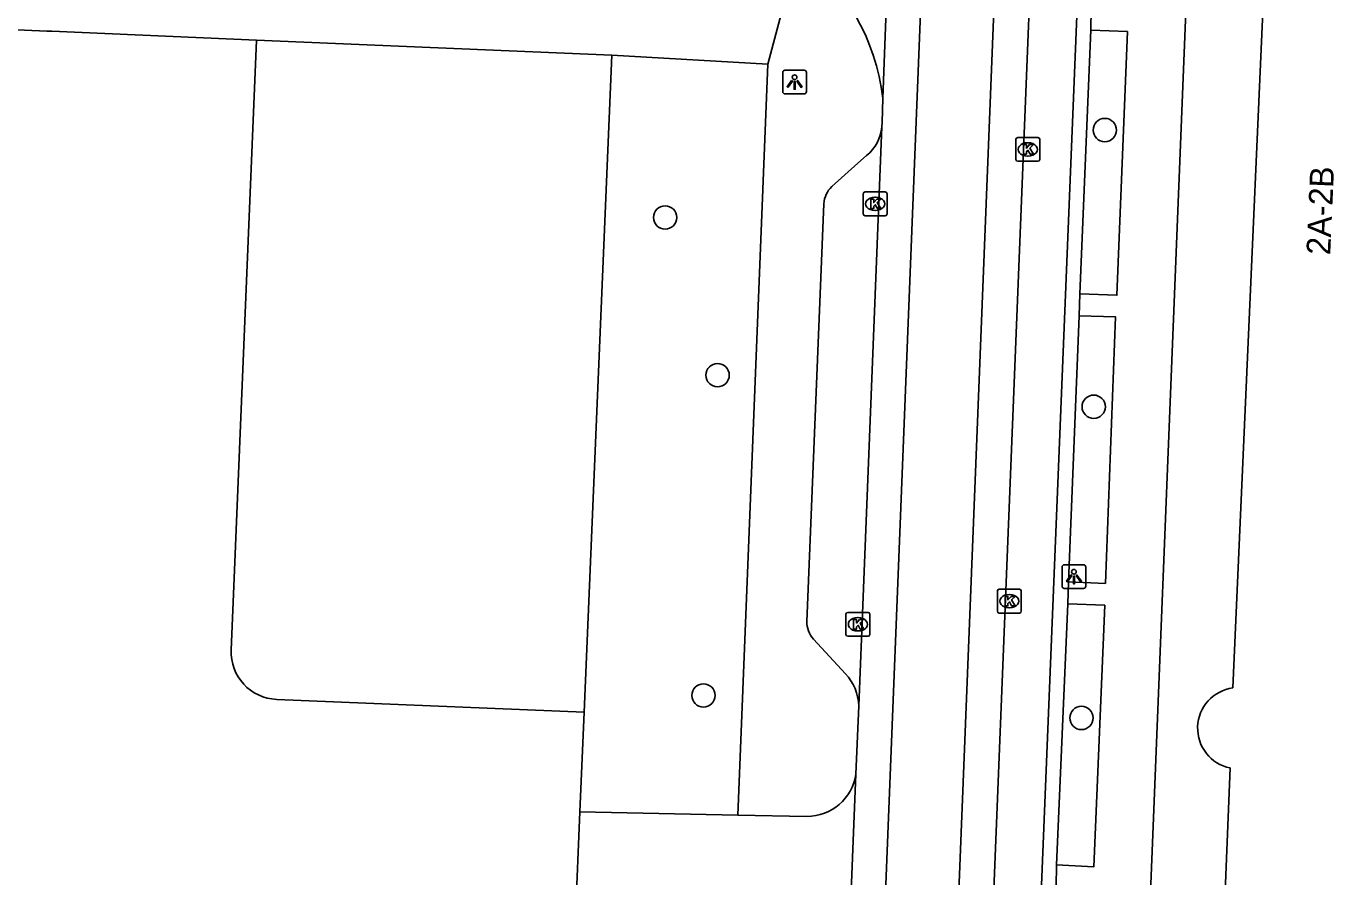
# Model space of a CAD drawing. Extents: x 160732 to 162105, y 387428 to 388479.
# Drawn here: x 161725.2 to 161780.1, y 387506.2 to 387541.9 of the extents above; entities that cross this region are included whole.
import ezdxf

# ---------------------------------------------------------------- set-up
doc = ezdxf.new("R2010")
doc.units = 0
for name, color, linetype in [('IMGEO_Boom', 7, 'Continuous'), ('IMGEO_Groenvoorziening', 7, 'Continuous'), ('IMGEO_Kolk', 7, 'Continuous'), ('IMGEO_Lichtpunt', 7, 'Continuous'), ('IMGEO_Muur', 7, 'Continuous'), ('IMGEO_Pand', 7, 'Continuous'), ('IMGEO_Pand_nummerreeks', 7, 'Continuous'), ('IMGEO_Rijbaan_lokaal_gesloten', 7, 'Continuous'), ('IMGEO_Rijbaan_lokaal_open', 7, 'Continuous'), ('IMGEO_Voetpad_open', 7, 'Continuous')]:
    doc.layers.add(name, color=color, linetype=linetype)

msp = doc.modelspace()

# ---------------------------------------------------------------- linework, layer by layer
at = {"layer": 'IMGEO_Boom'}
for centre in [(161770.499, 387537.497), (161752.052, 387533.827), (161754.253, 387527.208), (161770.033, 387525.883), (161753.66, 387513.766), (161769.519, 387512.82)]:
    msp.add_circle(centre, 0.489, dxfattribs=at)
at = {"layer": 'IMGEO_Groenvoorziening'}
msp.add_lwpolyline([(161748.48, 387508.883), (161748.655, 387513.057)], dxfattribs=at)
at = {"layer": 'IMGEO_Kolk'}
for p, q in [((161766.768, 387536.259), (161766.768, 387537.111)), ((161766.843, 387537.185), (161767.695, 387537.185)), ((161767.769, 387537.111), (161767.769, 387536.259)), ((161767.256, 387536.965), (161767.281, 387536.965)), ((161767.695, 387536.185), (161766.843, 387536.185)), ((161767.279, 387536.405), (161767.254, 387536.405)), ((161760.363, 387533.974), (161760.363, 387534.826)), ((161760.438, 387534.9), (161761.29, 387534.9)), ((161761.364, 387534.826), (161761.364, 387533.974)), ((161760.851, 387534.68), (161760.876, 387534.68)), ((161761.29, 387533.9), (161760.438, 387533.9)), ((161760.874, 387534.12), (161760.849, 387534.12)), ((161765.993, 387517.298), (161765.993, 387518.15)), ((161766.068, 387518.224), (161766.92, 387518.224)), ((161766.481, 387518.004), (161766.506, 387518.004)), ((161766.994, 387518.15), (161766.994, 387517.298)), ((161759.714, 387517.25), (161760.566, 387517.25)), ((161766.504, 387517.444), (161766.479, 387517.444)), ((161759.639, 387516.324), (161759.639, 387517.176)), ((161760.127, 387517.03), (161760.152, 387517.03)), ((161760.64, 387517.176), (161760.64, 387516.324)), ((161766.92, 387517.224), (161766.068, 387517.224)), ((161760.566, 387516.25), (161759.714, 387516.25)), ((161760.15, 387516.47), (161760.125, 387516.47))]:
    msp.add_line(p, q, dxfattribs=at)
for points in [[(161766.768, 387536.259), (161766.768, 387537.111)], [(161766.843, 387537.185), (161767.695, 387537.185)], [(161767.769, 387537.111), (161767.769, 387536.259)], [(161767.089, 387536.885), (161767.212, 387536.885), (161767.212, 387536.734), (161767.342, 387536.885), (161767.506, 387536.885), (161767.36, 387536.734), (161767.513, 387536.485), (161767.361, 387536.485), (161767.276, 387536.649), (161767.212, 387536.582), (161767.212, 387536.485), (161767.089, 387536.485), (161767.089, 387536.885)], [(161767.695, 387536.185), (161766.843, 387536.185)], [(161760.363, 387533.974), (161760.363, 387534.826)], [(161760.438, 387534.9), (161761.29, 387534.9)], [(161761.364, 387534.826), (161761.364, 387533.974)], [(161760.684, 387534.6), (161760.807, 387534.6), (161760.807, 387534.449), (161760.937, 387534.6), (161761.101, 387534.6), (161760.955, 387534.449), (161761.108, 387534.2), (161760.956, 387534.2), (161760.871, 387534.364), (161760.807, 387534.297), (161760.807, 387534.2), (161760.684, 387534.2), (161760.684, 387534.6)], [(161761.29, 387533.9), (161760.438, 387533.9)], [(161765.993, 387517.298), (161765.993, 387518.15)], [(161766.068, 387518.224), (161766.92, 387518.224)], [(161766.314, 387517.924), (161766.437, 387517.924), (161766.437, 387517.773), (161766.567, 387517.924), (161766.731, 387517.924), (161766.585, 387517.773), (161766.738, 387517.524), (161766.586, 387517.524), (161766.501, 387517.688), (161766.437, 387517.621), (161766.437, 387517.524), (161766.314, 387517.524), (161766.314, 387517.924)], [(161766.994, 387518.15), (161766.994, 387517.298)], [(161759.714, 387517.25), (161760.566, 387517.25)], [(161759.639, 387516.324), (161759.639, 387517.176)], [(161759.96, 387516.95), (161760.083, 387516.95), (161760.083, 387516.799), (161760.213, 387516.95), (161760.377, 387516.95), (161760.231, 387516.799), (161760.384, 387516.55), (161760.232, 387516.55), (161760.147, 387516.714), (161760.083, 387516.647), (161760.083, 387516.55), (161759.96, 387516.55), (161759.96, 387516.95)], [(161760.64, 387517.176), (161760.64, 387516.324)], [(161766.92, 387517.224), (161766.068, 387517.224)], [(161760.566, 387516.25), (161759.714, 387516.25)]]:
    msp.add_lwpolyline(points, dxfattribs=at)
for centre, start, end in [((161766.845, 387537.109), 91.552, 178.448), ((161766.845, 387537.109), 91.552, 178.448), ((161767.693, 387537.109), 1.552, 88.448), ((161767.693, 387537.109), 1.552, 88.448), ((161766.845, 387536.261), 181.552, 268.448), ((161766.845, 387536.261), 181.552, 268.448), ((161767.693, 387536.261), 271.552, 358.448), ((161767.693, 387536.261), 271.552, 358.448), ((161760.44, 387534.824), 91.552, 178.448), ((161760.44, 387534.824), 91.552, 178.448), ((161761.288, 387534.824), 1.552, 88.448), ((161761.288, 387534.824), 1.552, 88.448), ((161760.44, 387533.976), 181.552, 268.448), ((161760.44, 387533.976), 181.552, 268.448), ((161761.288, 387533.976), 271.552, 358.448), ((161761.288, 387533.976), 271.552, 358.448), ((161766.07, 387518.148), 91.552, 178.448), ((161766.07, 387518.148), 91.552, 178.448), ((161766.918, 387518.148), 1.552, 88.448), ((161766.918, 387518.148), 1.552, 88.448), ((161759.716, 387517.174), 91.552, 178.448), ((161759.716, 387517.174), 91.552, 178.448), ((161760.564, 387517.174), 1.552, 88.448), ((161760.564, 387517.174), 1.552, 88.448), ((161766.07, 387517.3), 181.552, 268.448), ((161766.07, 387517.3), 181.552, 268.448), ((161766.918, 387517.3), 271.552, 358.448), ((161766.918, 387517.3), 271.552, 358.448), ((161759.716, 387516.326), 181.552, 268.448), ((161759.716, 387516.326), 181.552, 268.448), ((161760.564, 387516.326), 271.552, 358.448), ((161760.564, 387516.326), 271.552, 358.448)]:
    msp.add_arc(centre, 0.0765, start, end, dxfattribs=at)
for centre, major_axis, ratio, start_param, end_param in [((161767.255, 387536.685), (-0.387, 0.002), 0.722429, 4.712389, 7.853982), ((161767.28, 387536.685), (-0.39, 0.002), 0.717154, 1.570796, 4.712389), ((161760.85, 387534.4), (-0.387, 0.002), 0.722429, 4.712389, 7.853982), ((161760.875, 387534.4), (-0.39, 0.002), 0.717154, 1.570796, 4.712389), ((161766.48, 387517.724), (-0.387, 0.002), 0.722429, 4.712389, 7.853982), ((161766.505, 387517.724), (-0.39, 0.002), 0.717154, 1.570796, 4.712389), ((161760.126, 387516.75), (-0.387, 0.002), 0.722429, 4.712389, 7.853982), ((161760.151, 387516.75), (-0.39, 0.002), 0.717154, 1.570796, 4.712389)]:
    msp.add_ellipse(centre, major_axis=major_axis, ratio=ratio, start_param=start_param, end_param=end_param, dxfattribs=at)
at = {"layer": 'IMGEO_Lichtpunt'}
for p, q in [((161756.985, 387539.916), (161756.985, 387539.109)), ((161756.985, 387539.916), (161756.985, 387539.109)), ((161757.887, 387540.011), (161757.079, 387540.011)), ((161757.887, 387540.011), (161757.079, 387540.011)), ((161757.981, 387539.109), (161757.981, 387539.916)), ((161757.981, 387539.109), (161757.981, 387539.916)), ((161757.079, 387539.015), (161757.887, 387539.015)), ((161757.079, 387539.015), (161757.887, 387539.015)), ((161768.705, 387519.157), (161768.705, 387518.35)), ((161768.705, 387519.157), (161768.705, 387518.35)), ((161769.607, 387519.252), (161768.799, 387519.252)), ((161769.607, 387519.252), (161768.799, 387519.252)), ((161769.701, 387518.35), (161769.701, 387519.157)), ((161769.701, 387518.35), (161769.701, 387519.157)), ((161768.799, 387518.256), (161769.607, 387518.256)), ((161768.799, 387518.256), (161769.607, 387518.256))]:
    msp.add_line(p, q, dxfattribs=at)
for points in [[(161757.359, 387539.58), (161757.398, 387539.552), (161757.21, 387539.29), (161757.172, 387539.317), (161757.359, 387539.58)], [(161757.461, 387539.532), (161757.508, 387539.532), (161757.508, 387539.21), (161757.461, 387539.21), (161757.461, 387539.532)], [(161757.571, 387539.552), (161757.609, 387539.579), (161757.796, 387539.317), (161757.757, 387539.289), (161757.571, 387539.552)], [(161769.079, 387518.821), (161769.118, 387518.793), (161768.93, 387518.531), (161768.892, 387518.558), (161769.079, 387518.821)], [(161769.181, 387518.773), (161769.228, 387518.773), (161769.228, 387518.451), (161769.181, 387518.451), (161769.181, 387518.773)], [(161769.291, 387518.793), (161769.329, 387518.82), (161769.516, 387518.558), (161769.477, 387518.53), (161769.291, 387518.793)]]:
    msp.add_lwpolyline(points, dxfattribs=at)
for centre in [(161757.484, 387539.714), (161769.204, 387518.955)]:
    msp.add_circle(centre, 0.0994, dxfattribs=at)
for centre, start, end in [((161757.079, 387539.916), 90, 180), ((161757.079, 387539.916), 90, 180), ((161757.887, 387539.916), 0, 90), ((161757.887, 387539.916), 0, 90), ((161757.079, 387539.109), 180, 270), ((161757.079, 387539.109), 180, 270), ((161757.887, 387539.109), 270, 0), ((161757.887, 387539.109), 270, 360), ((161768.799, 387519.157), 90, 180), ((161768.799, 387519.157), 90, 180), ((161769.607, 387519.157), 0, 90), ((161769.607, 387519.157), 0, 90), ((161768.799, 387518.35), 180, 270), ((161768.799, 387518.35), 180, 270), ((161769.607, 387518.35), 270, 0), ((161769.607, 387518.35), 270, 360)]:
    msp.add_arc(centre, 0.0946, start, end, dxfattribs=at)
at = {"layer": 'IMGEO_Muur'}
msp.add_lwpolyline([(161734.904, 387541.274), (161726.319, 387541.642)], dxfattribs=at)
at = {"layer": 'IMGEO_Pand'}
for points in [[(161775.87, 387514.08), (161777.723, 387556.041)], [(161733.842, 387515.671), (161734.904, 387541.274)], [(161749.81, 387540.636), (161734.904, 387541.274)], [(161748.655, 387513.057), (161749.81, 387540.636)], [(161748.655, 387513.057), (161735.756, 387513.597)], [(161774.488, 387479.088), (161775.33, 387500), (161775.761, 387510.721)]]:
    msp.add_lwpolyline(points, dxfattribs=at)
for centre, radius, start, end in [((161735.841, 387515.596), 2.001, 177.8469, 267.5581), ((161776.096, 387512.391), 1.704, 97.6132, 258.6696)]:
    msp.add_arc(centre, radius, start, end, dxfattribs=at)
at = {"layer": 'IMGEO_Rijbaan_lokaal_gesloten'}
for points in [[(161761.164, 387501.956), (161767.079, 387650.821)], [(161771.589, 387650.166), (161770.124, 387650.236), (161764.086, 387498.152)], [(161761.185, 387538.832), (161762.099, 387563.026)], [(161767.899, 387556.87), (161765.52, 387497.586)], [(161761.185, 387538.832), (161761.153, 387537.818), (161761.146, 387537.635)], [(161760.178, 387513.332), (161761.146, 387537.635)], [(161760.178, 387513.332), (161760.059, 387510.46)], [(161759.767, 387503.455), (161760.059, 387510.46)]]:
    msp.add_lwpolyline(points, dxfattribs=at)
at = {"layer": 'IMGEO_Rijbaan_lokaal_open'}
for points in [[(161748.295, 387504.456), (161748.48, 387508.883)], [(161755.107, 387508.745), (161748.48, 387508.883)], [(161758, 387508.684), (161755.107, 387508.745)]]:
    msp.add_lwpolyline(points, dxfattribs=at)
for centre, radius, start, end in [((161752.056, 387537.742), 9.194, 6.8111, 52.6866), ((161757.994, 387510.773), 2.089, 270.1688, 351.3904)]:
    msp.add_arc(centre, radius, start, end, dxfattribs=at)
at = {"layer": 'IMGEO_Voetpad_open'}
for points in [[(161774.63, 387560.636), (161771.232, 387475.833)], [(161767.635, 387500.633), (161769.78, 387553.668)], [(161757.629, 387545.054), (161756.367, 387540.259)], [(161769.919, 387541.688), (161769.928, 387542.6)], [(161734.904, 387541.274), (161726.319, 387541.642), (161726.112, 387541.652), (161721.406, 387541.852)], [(161769.919, 387541.688), (161771.45, 387541.628), (161771.007, 387530.566), (161769.457, 387530.625)], [(161769.457, 387530.625), (161769.919, 387541.688)], [(161749.81, 387540.636), (161756.367, 387540.259)], [(161756.367, 387540.259), (161755.107, 387508.745)], [(161760.504, 387536.426), (161760.136, 387536.107), (161759.04, 387535.125)], [(161758.708, 387534.406), (161758.003, 387516.869)], [(161769.421, 387529.703), (161769.457, 387530.625)], [(161769.421, 387529.703), (161770.945, 387529.657), (161770.521, 387518.466), (161768.973, 387518.536)], [(161768.973, 387518.536), (161769.421, 387529.703)], [(161768.948, 387517.61), (161768.973, 387518.536)], [(161768.948, 387517.61), (161770.499, 387517.553), (161770.044, 387506.572), (161768.477, 387506.65)], [(161768.477, 387506.65), (161768.948, 387517.61)], [(161758.271, 387516.128), (161759.625, 387514.672)], [(161768.456, 387505.728), (161768.477, 387506.65)]]:
    msp.add_lwpolyline(points, dxfattribs=at)
for centre, radius, start, end in [((161759.379, 387537.798), 1.775, 309.3464, 354.7154), ((161759.886, 387534.298), 1.183, 135.6598, 174.7697), ((161759.04, 387516.825), 1.038, 177.5818, 222.1856), ((161758.033, 387513.231), 2.148, 2.7018, 42.1487)]:
    msp.add_arc(centre, radius, start, end, dxfattribs=at)

# ---------------------------------------------------------------- texts
at = {"layer": 'IMGEO_Pand_nummerreeks'}
msp.add_text('2A-2B', height=1, rotation=87.4715, dxfattribs=at).set_placement((161779.955, 387532.236))

doc.saveas('drawing.dxf')
